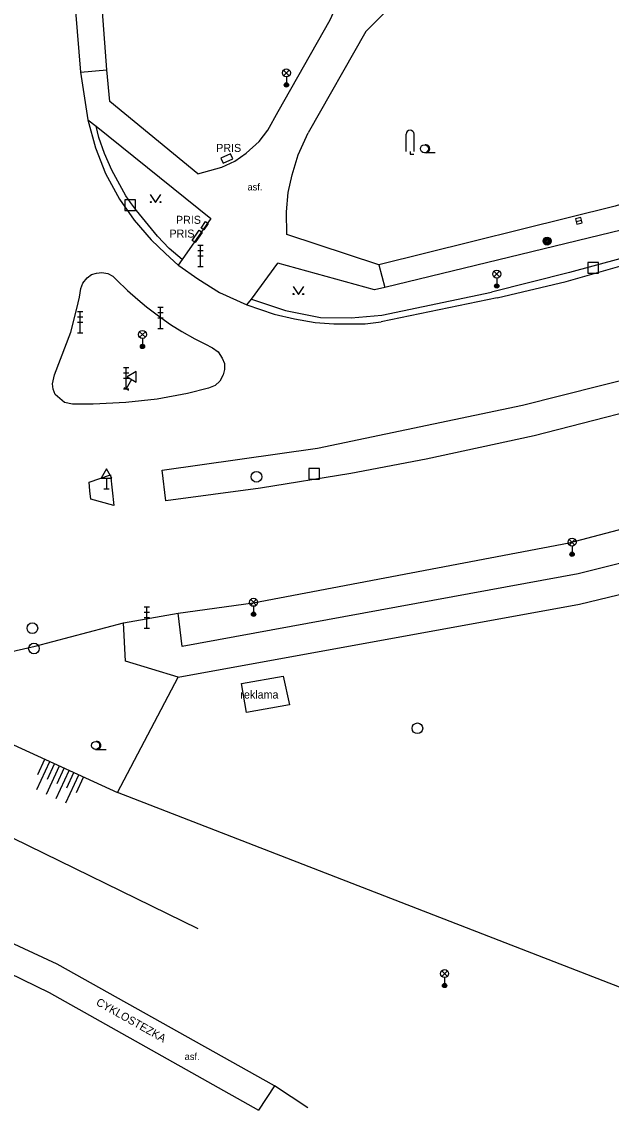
# Model space of a CAD drawing. Extents: x -598341 to -594502, y -1162301 to -1161406.
# Drawn here: x -598274.8 to -598219.6, y -1162089.1 to -1161987 of the extents above; entities that cross this region are included whole.
import ezdxf

# ---------------------------------------------------------------- set-up
doc = ezdxf.new("R2010")
doc.units = 0
for name, color, linetype in [('Vrstva 10', 7, 'Continuous'), ('Vrstva 11', 7, 'Continuous'), ('Vrstva 13', 7, 'Continuous'), ('Vrstva 14', 7, 'Continuous'), ('Vrstva 15', 7, 'Continuous'), ('Vrstva 24', 7, 'Continuous'), ('Vrstva 26', 7, 'Continuous'), ('Vrstva 27', 7, 'Continuous'), ('Vrstva 31', 7, 'Continuous'), ('Vrstva 33', 7, 'Continuous'), ('Vrstva 34', 7, 'Continuous'), ('Vrstva 36', 7, 'Continuous'), ('Vrstva 40', 7, 'Continuous'), ('Vrstva 41', 7, 'Continuous'), ('Vrstva 42', 7, 'Continuous'), ('Vrstva 7', 7, 'Continuous')]:
    doc.layers.add(name, color=color, linetype=linetype)

msp = doc.modelspace()

# ---------------------------------------------------------------- linework, layer by layer
at = {"layer": 'Vrstva 10'}
for p, q in [((-598230.24, -1162012.92), (-598241.12, -1162015.18)), ((-598271.76, -1162020.15), (-598271.17, -1162018.68)), ((-598261.32, -1162031.95), (-598261.66, -1162029.07))]:
    msp.add_line(p, q, dxfattribs=at)
for points in [[(-598262.77, -1161874.74), (-598265.38, -1161883.44), (-598269.26, -1161901.36), (-598271.02, -1161911.25), (-598271.81, -1161918.47), (-598272.52, -1161943.07), (-598272.06, -1161955.75), (-598271.25, -1161967.2), (-598270.29, -1161979.93), (-598269.3, -1161991.75)], [(-598269.3, -1161991.75), (-598268.62, -1161996.23)], [(-598268.62, -1161996.23), (-598267.9, -1161998.86), (-598266.98, -1162001.26), (-598265.66, -1162003.67), (-598264.29, -1162005.64), (-598262.69, -1162007.48), (-598261.33, -1162008.77), (-598260.15, -1162009.84)], [(-598230.24, -1162012.92), (-598223.8, -1162011.4), (-598217.45, -1162009.57), (-598209.24, -1162007.05), (-598201.08, -1162004.38)], [(-598261.66, -1162029.07), (-598247.08, -1162027.01), (-598227.89, -1162022.97), (-598213.12, -1162019.25), (-598197.81, -1162014.32), (-598186.29, -1162010.13)], [(-598260.15, -1162009.84), (-598260.09, -1162009.89), (-598258.32, -1162011.15), (-598256.27, -1162012.42), (-598253.71, -1162013.58)], [(-598271.17, -1162018.68), (-598270.21, -1162016.14), (-598269.64, -1162013.93), (-598269.39, -1162012.85), (-598269.27, -1162012.03), (-598269.08, -1162011.53), (-598268.7, -1162011.04), (-598268.28, -1162010.74), (-598267.82, -1162010.6), (-598267.32, -1162010.55), (-598266.76, -1162010.64), (-598266.29, -1162010.9), (-598265.92, -1162011.22), (-598264.92, -1162012.22), (-598263.94, -1162013.06), (-598263.12, -1162013.77), (-598262.13, -1162014.52), (-598260.86, -1162015.41), (-598259.8, -1162016.07), (-598258.58, -1162016.77), (-598257.67, -1162017.24), (-598256.94, -1162017.6), (-598256.4, -1162017.97), (-598256.02, -1162018.56), (-598255.81, -1162019.07), (-598255.81, -1162019.63), (-598255.95, -1162020.15), (-598256.26, -1162020.72), (-598256.7, -1162021.14), (-598257.32, -1162021.4), (-598259.29, -1162021.87), (-598262.13, -1162022.41), (-598265.06, -1162022.74), (-598268.12, -1162022.9), (-598270.07, -1162022.89), (-598270.82, -1162022.74), (-598271.67, -1162021.99), (-598271.88, -1162021.49), (-598271.95, -1162020.98), (-598271.76, -1162020.15)], [(-598184.5, -1162012.62), (-598196.84, -1162017.16), (-598212.19, -1162022.1), (-598226.79, -1162025.84)], [(-598253.71, -1162013.58), (-598251.17, -1162014.44), (-598249.26, -1162014.89)], [(-598249.26, -1162014.89), (-598247.3, -1162015.22), (-598245.55, -1162015.34), (-598243.9, -1162015.37), (-598242.63, -1162015.34), (-598241.12, -1162015.18)], [(-598260.17, -1162042.48), (-598253.14, -1162041.51), (-598223.52, -1162035.89), (-598207.98, -1162031.78), (-598193.07, -1162026.85), (-598179.87, -1162021.99)], [(-598226.79, -1162025.84), (-598236.91, -1162028.04), (-598243.97, -1162029.39), (-598252.45, -1162030.76), (-598261.32, -1162031.95)], [(-598266.49, -1162029.52), (-598266.19, -1162032.37), (-598268.35, -1162031.8), (-598268.43, -1162031), (-598268.51, -1162030.2), (-598266.49, -1162029.52)], [(-598265.29, -1162043.38), (-598260.17, -1162042.48)], [(-598273.57, -1162045.57), (-598265.29, -1162043.38)], [(-598302.97, -1162048.11), (-598288.16, -1162048.04), (-598279.75, -1162046.97), (-598273.57, -1162045.57)]]:
    msp.add_lwpolyline(points, dxfattribs=at)
at = {"layer": 'Vrstva 11'}
for p, q in [((-598242.57, -1161987.96), (-598247.96, -1161997.46)), ((-598269.3, -1161991.75), (-598266.85, -1161991.56)), ((-598258.31, -1162001.29), (-598266.55, -1161994.5)), ((-598268.62, -1161996.23), (-598267.85, -1161996.84)), ((-598267.85, -1161996.84), (-598257.09, -1162005.47)), ((-598257.09, -1162005.47), (-598259.78, -1162009.31)), ((-598259.78, -1162009.31), (-598260.15, -1162009.84)), ((-598253.29, -1162013.03), (-598250.82, -1162009.66)), ((-598241.36, -1162009.82), (-598240.79, -1162011.95)), ((-598241.06, -1162014.55), (-598230.78, -1162012.38)), ((-598253.71, -1162013.58), (-598253.29, -1162013.03)), ((-598251.14, -1162086.79), (-598252.62, -1162089.07))]:
    msp.add_line(p, q, dxfattribs=at)
for points in [[(-598266.85, -1161991.56), (-598267.73, -1161979.75), (-598269.44, -1161962.15)], [(-598250.79, -1161995.46), (-598245.91, -1161986.86), (-598243.88, -1161982.39), (-598238.26, -1161965.91)], [(-598242.57, -1161987.96), (-598239.44, -1161984.79), (-598236.35, -1161982.42), (-598234.52, -1161981.24), (-598232, -1161979.87), (-598228.95, -1161978.59)], [(-598179.25, -1161989.56), (-598202.32, -1161999.04), (-598219.2, -1162004.33), (-598241.36, -1162009.82)], [(-598266.55, -1161994.5), (-598266.85, -1161991.56)], [(-598178.23, -1161991.82), (-598201.5, -1162001.22), (-598218.5, -1162006.55), (-598240.79, -1162011.95)], [(-598174.58, -1161993.03), (-598178.68, -1161994.81), (-598182.76, -1161996.66), (-598186.54, -1161998.23), (-598191.99, -1162000.42), (-598201.34, -1162003.86), (-598208.75, -1162006.31), (-598216.21, -1162008.57), (-598223.48, -1162010.55), (-598230.78, -1162012.38)], [(-598258.31, -1162001.29), (-598256.07, -1162000.68), (-598254.85, -1162000.11), (-598253.79, -1161999.36), (-598252.57, -1161998.25), (-598251.74, -1161997.19), (-598250.79, -1161995.46)], [(-598259.78, -1162009.31), (-598261, -1162008.28), (-598262.09, -1162007.15), (-598264.05, -1162004.73), (-598264.62, -1162003.98), (-598265.07, -1162003.36), (-598266.37, -1162000.96), (-598267.07, -1161999.38), (-598267.59, -1161997.9), (-598267.85, -1161996.84)], [(-598249.96, -1162006.99), (-598250, -1162004.87), (-598249.86, -1162003.05), (-598249.48, -1162001.38), (-598248.9, -1161999.5), (-598247.96, -1161997.46)], [(-598241.36, -1162009.82), (-598249.96, -1162006.99)], [(-598240.79, -1162011.95), (-598241.75, -1162012.18), (-598250.82, -1162009.66)], [(-598253.29, -1162013.03), (-598250.1, -1162014.12), (-598246.81, -1162014.76), (-598243.93, -1162014.8), (-598241.06, -1162014.55)], [(-598171.7, -1162021.95), (-598177.43, -1162024.52), (-598192.25, -1162030.03), (-598200, -1162032.67), (-598209.63, -1162035.55), (-598222.67, -1162038.8), (-598259.78, -1162045.6), (-598260.17, -1162042.48)], [(-598260.16, -1162048.49), (-598265.08, -1162046.99), (-598265.29, -1162043.38)], [(-598250.31, -1162048.39), (-598249.72, -1162051.08), (-598253.75, -1162051.78), (-598254.22, -1162049.07), (-598250.31, -1162048.39)], [(-598251.14, -1162086.79), (-598271.49, -1162075.37), (-598285.32, -1162068.97)], [(-598286.24, -1162071.23), (-598272.26, -1162078.03), (-598252.62, -1162089.07)], [(-598247.99, -1162088.84), (-598251.14, -1162086.79)]]:
    msp.add_lwpolyline(points, dxfattribs=at)
at = {"layer": 'Vrstva 13'}
msp.add_line((-598278.81, -1162062), (-598258.32, -1162072.02), dxfattribs=at)
at = {"layer": 'Vrstva 14'}
msp.add_line((-598279.39, -1162053.09), (-598265.83, -1162059.3), dxfattribs=at)
at = {"layer": 'Vrstva 15'}
for p, q in [((-598273.41, -1162059.02), (-598272.2, -1162056.38)), ((-598273.32, -1162057.61), (-598272.66, -1162056.17)), ((-598272.5, -1162059.44), (-598271.29, -1162056.8)), ((-598272.41, -1162058.03), (-598271.75, -1162056.59)), ((-598271.59, -1162059.85), (-598270.38, -1162057.21)), ((-598271.5, -1162058.44), (-598270.84, -1162057.01)), ((-598270.59, -1162058.86), (-598269.93, -1162057.42)), ((-598270.68, -1162060.27), (-598269.47, -1162057.63)), ((-598269.68, -1162059.28), (-598269.02, -1162057.84))]:
    msp.add_line(p, q, dxfattribs=at)
at = {"layer": 'Vrstva 24'}
msp.add_lwpolyline([(-598255.94, -1162000.29), (-598255.03, -1161999.88), (-598255.24, -1161999.43), (-598256.15, -1161999.84)], close=True, dxfattribs=at)
for points in [[(-598257.76, -1162006.55), (-598258.01, -1162006.38), (-598257.59, -1162005.77), (-598257.34, -1162005.94), (-598257.76, -1162006.55)], [(-598258.2, -1162006.59), (-598257.91, -1162006.79), (-598258.55, -1162007.73), (-598258.84, -1162007.53), (-598258.2, -1162006.59)]]:
    msp.add_lwpolyline(points, dxfattribs=at)
at = {"layer": 'Vrstva 26'}
for points in [[(-598265.14, -1162004.74), (-598264.14, -1162004.74), (-598264.14, -1162003.74), (-598265.14, -1162003.74)], [(-598221.75, -1162010.61), (-598220.75, -1162010.61), (-598220.75, -1162009.61), (-598221.75, -1162009.61)], [(-598247.91, -1162029.93), (-598246.91, -1162029.93), (-598246.91, -1162028.93), (-598247.91, -1162028.93)]]:
    msp.add_lwpolyline(points, close=True, dxfattribs=at)
at = {"layer": 'Vrstva 27'}
msp.add_line((-598222.84, -1162005.75), (-598222.35, -1162005.65), dxfattribs=at)
msp.add_lwpolyline([(-598222.79, -1162006), (-598222.3, -1162005.89), (-598222.41, -1162005.4), (-598222.9, -1162005.51)], close=True, dxfattribs=at)
for centre in [(-598252.81, -1162029.69), (-598273.82, -1162043.89), (-598273.67, -1162045.79), (-598237.73, -1162053.27)]:
    msp.add_circle(centre, 0.5, dxfattribs=at)
at = {"layer": 'Vrstva 31'}
for radius in [0.375, 0.305, 0.235, 0.165, 0.0781]:
    msp.add_circle((-598225.58, -1162007.6), radius, dxfattribs=at)
at = {"layer": 'Vrstva 33'}
for p, q in [((-598250.28, -1161992.1), (-598249.74, -1161991.57)), ((-598250.28, -1161991.57), (-598249.74, -1161992.1)), ((-598250.01, -1161992.21), (-598250.01, -1161992.96)), ((-598258.31, -1162007.98), (-598257.81, -1162007.98)), ((-598258.06, -1162009.98), (-598258.06, -1162007.98)), ((-598258.31, -1162008.48), (-598257.81, -1162008.48)), ((-598258.31, -1162008.98), (-598257.81, -1162008.98)), ((-598258.31, -1162009.98), (-598257.81, -1162009.98)), ((-598230.56, -1162010.95), (-598230.03, -1162010.42)), ((-598230.56, -1162010.42), (-598230.03, -1162010.95)), ((-598230.29, -1162011.06), (-598230.29, -1162011.81)), ((-598269.59, -1162014.21), (-598269.09, -1162014.21)), ((-598269.34, -1162016.21), (-598269.34, -1162014.21)), ((-598262.05, -1162013.79), (-598261.55, -1162013.79)), ((-598262.05, -1162014.29), (-598261.55, -1162014.29)), ((-598261.8, -1162015.79), (-598261.8, -1162013.79)), ((-598269.59, -1162014.71), (-598269.09, -1162014.71)), ((-598269.59, -1162015.21), (-598269.09, -1162015.21)), ((-598262.05, -1162014.79), (-598261.55, -1162014.79)), ((-598269.59, -1162016.21), (-598269.09, -1162016.21)), ((-598263.77, -1162016.62), (-598263.23, -1162016.09)), ((-598263.77, -1162016.09), (-598263.23, -1162016.62)), ((-598262.05, -1162015.79), (-598261.55, -1162015.79)), ((-598263.5, -1162016.73), (-598263.5, -1162017.48)), ((-598265.28, -1162019.44), (-598264.78, -1162019.44)), ((-598265.03, -1162021.44), (-598265.03, -1162019.44)), ((-598265.28, -1162019.94), (-598264.78, -1162019.94)), ((-598265.28, -1162020.44), (-598264.78, -1162020.44)), ((-598265.28, -1162021.44), (-598264.78, -1162021.44)), ((-598223.49, -1162036.09), (-598222.96, -1162035.56)), ((-598223.49, -1162035.56), (-598222.96, -1162036.09)), ((-598223.23, -1162036.2), (-598223.23, -1162036.95)), ((-598263.33, -1162041.89), (-598262.83, -1162041.89)), ((-598263.08, -1162043.89), (-598263.08, -1162041.89)), ((-598253.35, -1162041.72), (-598252.83, -1162041.19)), ((-598253.35, -1162041.19), (-598252.83, -1162041.72)), ((-598253.09, -1162041.83), (-598253.09, -1162042.58)), ((-598263.33, -1162042.39), (-598262.83, -1162042.39)), ((-598263.33, -1162042.89), (-598262.83, -1162042.89)), ((-598263.33, -1162043.89), (-598262.83, -1162043.89)), ((-598235.45, -1162076.52), (-598234.92, -1162075.99)), ((-598235.45, -1162075.99), (-598234.92, -1162076.52)), ((-598235.18, -1162076.63), (-598235.18, -1162077.38))]:
    msp.add_line(p, q, dxfattribs=at)
for centre, radius in [((-598250.01, -1161991.83), 0.375), ((-598250.01, -1161992.96), 0.2), ((-598250.01, -1161992.96), 0.145), ((-598250.01, -1161992.96), 0.0876), ((-598230.29, -1162010.69), 0.375), ((-598230.29, -1162011.81), 0.2), ((-598230.29, -1162011.81), 0.145), ((-598230.29, -1162011.81), 0.0876), ((-598263.5, -1162016.35), 0.375), ((-598263.5, -1162017.48), 0.2), ((-598263.5, -1162017.48), 0.145), ((-598263.5, -1162017.48), 0.0876), ((-598223.23, -1162035.82), 0.375), ((-598223.23, -1162036.95), 0.2), ((-598223.23, -1162036.95), 0.145), ((-598223.23, -1162036.95), 0.0876), ((-598253.09, -1162041.46), 0.375), ((-598253.09, -1162042.58), 0.2), ((-598253.09, -1162042.58), 0.145), ((-598253.09, -1162042.58), 0.0876), ((-598235.18, -1162076.26), 0.375), ((-598235.18, -1162077.38), 0.2), ((-598235.18, -1162077.38), 0.145), ((-598235.18, -1162077.38), 0.0876)]:
    msp.add_circle(centre, radius, dxfattribs=at)
at = {"layer": 'Vrstva 34'}
for p, q in [((-598264.52, -1162020.56), (-598265.03, -1162021.44)), ((-598265.25, -1162021.31), (-598264.81, -1162021.56)), ((-598266.87, -1162029.81), (-598266.87, -1162030.83)), ((-598267.12, -1162030.83), (-598266.62, -1162030.83))]:
    msp.add_line(p, q, dxfattribs=at)
for points in [[(-598264.95, -1162020.31), (-598264.09, -1162020.81), (-598264.09, -1162019.81)], [(-598267.37, -1162029.81), (-598266.37, -1162029.81), (-598266.87, -1162028.95)]]:
    msp.add_lwpolyline(points, close=True, dxfattribs=at)
at = {"layer": 'Vrstva 36'}
for p, q in [((-598238.8, -1161997.58), (-598238.8, -1161999.21)), ((-598238.05, -1161997.58), (-598238.05, -1161999.21)), ((-598237.07, -1161999.31), (-598236.07, -1161999.31)), ((-598267.89, -1162055.26), (-598266.89, -1162055.26))]:
    msp.add_line(p, q, dxfattribs=at)
for points in [[(-598238.42, -1161999.21), (-598238.42, -1161999.46), (-598238.05, -1161999.46)], [(-598262.77, -1162003.24), (-598262.27, -1162003.99), (-598261.77, -1162003.24)], [(-598249.39, -1162011.86), (-598248.89, -1162012.61), (-598248.39, -1162011.86)]]:
    msp.add_lwpolyline(points, dxfattribs=at)
for centre, radius in [((-598237.07, -1161998.94), 0.375), ((-598262.72, -1162003.94), 0.05), ((-598261.82, -1162003.94), 0.05), ((-598249.34, -1162012.56), 0.05), ((-598248.44, -1162012.56), 0.05), ((-598267.89, -1162054.88), 0.375)]:
    msp.add_circle(centre, radius, dxfattribs=at)
for centre, start, end in [((-598238.42, -1161997.58), 0, 180), ((-598236.95, -1161998.94), 260.4059, 99.5941), ((-598267.77, -1162054.88), 260.4059, 99.5941)]:
    msp.add_arc(centre, 0.375, start, end, dxfattribs=at)
at = {"layer": 'Vrstva 7'}
for p, q in [((-598260.16, -1162048.49), (-598222.53, -1162041.62)), ((-598265.83, -1162059.3), (-598260.16, -1162048.49)), ((-598215.37, -1162078.87), (-598265.83, -1162059.3))]:
    msp.add_line(p, q, dxfattribs=at)
msp.add_lwpolyline([(-598222.53, -1162041.62), (-598205.98, -1162037.63), (-598191.55, -1162033.15), (-598176.35, -1162027.52)], dxfattribs=at)

# ---------------------------------------------------------------- texts
at = {"layer": 'Vrstva 40'}
for p in [(-598253.66, -1162002.85), (-598259.55, -1162084.36)]:
    msp.add_text('asf.', height=0.65, dxfattribs=at).set_placement(p)
at = {"layer": 'Vrstva 41'}
for p in [(-598256.59, -1161999.24), (-598260.36, -1162005.98), (-598260.97, -1162007.27)]:
    msp.add_text('PRIS', height=0.75, dxfattribs=at).set_placement(p)
msp.add_text('CYKLOSTEZKA', height=0.7499, rotation=330.5859, dxfattribs=at).set_placement((-598267.92, -1162079.16))
at = {"layer": 'Vrstva 42'}
msp.add_text('reklama', height=0.75, dxfattribs=at).set_placement((-598254.32, -1162050.48))

doc.saveas('drawing.dxf')
